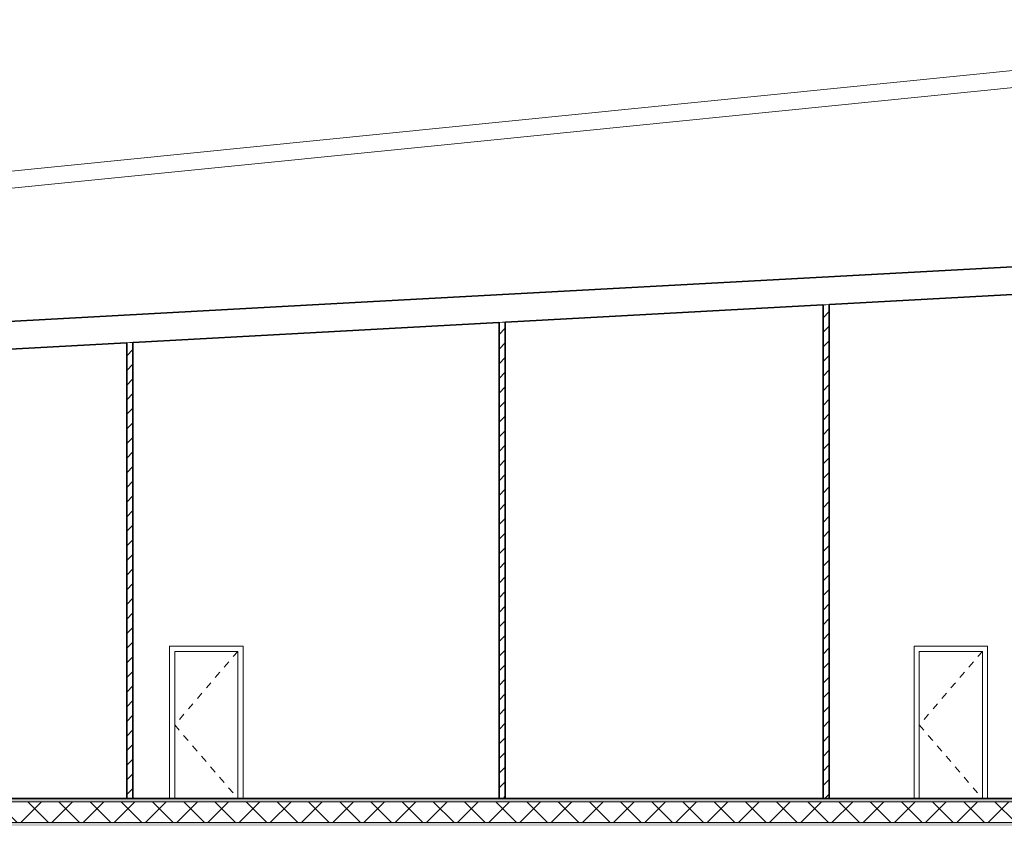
# Model space of a CAD drawing. Header units: inches. Extents: x 424 to 2043, y -237 to 445.
# Tile 949 of 965: x 992 to 1006, y 230 to 241. Entities that reach past the tile are written whole.
import ezdxf

# ---------------------------------------------------------------- set-up
doc = ezdxf.new("R2010")
doc.units = ezdxf.units.IN
doc.header["$MEASUREMENT"] = 0
doc.linetypes.add('Centre', pattern=[0.03175, 0.00635, -0.004763, 0.015875, -0.004763])
for name, color, linetype, lineweight in [('A-DOOR', 31, 'Continuous', 9), ('A-DOOR-FRAM', 31, 'Continuous', 9), ('A-FLOR', 192, 'Continuous', 9), ('A-FLOR-MCUT', 51, 'Continuous', 9), ('A-FLOR-PATT', 8, 'Continuous', 35), ('A-GENM', 13, 'Continuous', 9), ('A-ROOF', 132, 'Continuous', 9), ('A-WALL', 113, 'Continuous', 9), ('A-WALL-PATT', 111, 'Continuous', 25)]:
    doc.layers.add(name, color=color, linetype=linetype, lineweight=lineweight)
pattern_1 = [(0, (988.56703, 228.86908), (0, 0.15), []), (90, (988.56703, 228.86908), (-0.15, 9e-18), [])]
pattern_2 = [(45, (988.56703, 228.86908), (-0.106066, 0.106066), [])]
pattern_3 = [(45, (988.56703, 228.86908), (-0.212132, 0.212132), []), (135, (988.56703, 228.86908), (-0.212132, -0.212132), [])]

# ---------------------------------------------------------------- blocks, each defined once
blk = doc.blocks.new('Generic Models 2 - Generic Models 2-140614-Section 2')
at = {"layer": 'A-GENM'}
blk.add_line((59.411, 24.896), (-9.66, 17.951), dxfattribs=at)
blk = doc.blocks.new('M_Single-Flush - 0915 x 2134mm-234843-Section 2')
at = {"layer": 'A-DOOR', "linetype": 'Centre'}
for p, q in [((56.57, 15.734), (55.655, 14.667)), ((55.655, 14.667), (56.57, 13.6))]:
    blk.add_line(p, q, dxfattribs=at)
at = {"layer": 'A-DOOR-FRAM'}
for p, q in [((56.646, 15.81), (55.579, 15.81)), ((55.579, 15.81), (55.579, 13.6)), ((55.655, 13.6), (55.655, 15.734)), ((55.655, 15.734), (56.57, 15.734)), ((56.57, 15.734), (56.57, 13.6)), ((56.646, 13.6), (56.646, 15.81))]:
    blk.add_line(p, q, dxfattribs=at)

msp = doc.modelspace()

# ---------------------------------------------------------------- hatches: boundary and pattern name
at = {"layer": 'A-FLOR-PATT', "lineweight": 9}
h = msp.add_hatch(dxfattribs=at)
h.set_pattern_fill('FP_2', color=256, style=0, pattern_type=2)
h.set_pattern_definition([(0, (988.56703, 228.86908), (0.406, 0.102), [0.034, -0.271, 0.034, -0.271, -1.626]), (0, (988.56703, 228.86908), (0.406, 0.102), [-0.61, 0.034, -0.576, 0.034, -0.271, -0.711]), (0, (988.56703, 228.86908), (0.406, 0.102), [-1.524, 0.034, -0.17, 0.034, -0.474]), (120, (988.72003, 228.92008), (-0.2913346, 0.30060631), [0.034, -0.271, 0.034, -0.271, -1.626]), (120, (988.72003, 228.92008), (-0.2913346, 0.30060631), [-0.61, 0.034, -0.576, 0.034, -0.271, -0.711]), (120, (988.72003, 228.92008), (-0.2913346, 0.30060631), [-1.524, 0.034, -0.17, 0.034, -0.474]), (240, (988.77103, 229.12308), (-0.1146654, -0.40260631), [0.034, -0.271, 0.034, -0.271, -1.626]), (240, (988.77103, 229.12308), (-0.1146654, -0.40260631), [-0.61, 0.034, -0.576, 0.034, -0.271, -0.711]), (240, (988.77103, 229.12308), (-0.1146654, -0.40260631), [-1.524, 0.034, -0.17, 0.034, -0.474])])
h.paths.add_polyline_path([(1012.1, 230.1), (1013.368, 230.1), (1013.368, 230.15), (983.772, 230.15), (983.772, 230.1), (1010.713, 230.1)], flags=0)
h.paths.add_polyline_path([(941.76, 230.1), (963.389, 230.1), (963.389, 230.15), (941.76, 230.15)], flags=0)
h.paths.add_polyline_path([(970.519, 230.1), (970.519, 230.15), (966.692, 230.15), (966.692, 230.1), (970.472, 230.1)], flags=0)
h = msp.add_hatch(dxfattribs=at)
h.set_pattern_fill('FP_3', color=256, style=0, pattern_type=2)
h.set_pattern_definition([(45, (988.56703, 228.86908), (-0.2262742, 0.2262742), []), (135, (988.56703, 228.86908), (-0.2262742, -0.2262742), [])])
h.paths.add_polyline_path([(941.76, 229.8), (963.389, 229.8), (963.389, 230.1), (941.76, 230.1), (941.76, 229.822)], flags=0)
h.paths.add_polyline_path([(1012.794, 229.8), (1013.368, 229.8), (1013.368, 230.1), (983.772, 230.1), (983.772, 229.8), (1012.1, 229.8)], flags=0)
h.paths.add_polyline_path([(970.519, 229.8), (970.519, 230.1), (966.692, 230.1), (966.692, 229.8), (970.472, 229.8)], flags=0)
h = msp.add_hatch(dxfattribs=at)
h.set_pattern_fill('FP_1', color=256, style=0, pattern_type=2)
h.set_pattern_definition([(108.435, (988.67603, 228.86908), (-0.41678894, 0.83294356), [0.158, -1.159]), (139.399, (988.626028, 229.019077), (-2.49915805, 2.08284494), [0.077, -3.763]), (136.848, (988.984028, 229.069077), (-6.247659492, 5.831057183), [0.183, -8.952]), (109.983, (988.851028, 229.194077), (-1.249748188, 3.331484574), [0.098, -4.778]), (90, (988.81703, 228.86908), (-0.416, 0.417), [0.083, -0.333]), (118.443, (988.817028, 228.953077), (2.9159587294, -5.414786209), [0.227, -11.141]), (84.289, (988.709028, 229.152077), (-0.416051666, -3.748202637), [0.084, -4.102]), (129.806, (988.71703, 229.23608), (1.66603147, -2.08199523), [0.065, -3.188])])
h.paths.add_polyline_path([(1012.794, 229.75), (1013.368, 229.75), (1013.368, 229.8), (983.772, 229.8), (983.772, 229.75), (1012.1, 229.75)], flags=0)
h.paths.add_polyline_path([(941.76, 229.75), (963.389, 229.75), (963.389, 229.8), (941.76, 229.8)], flags=0)
h.paths.add_polyline_path([(970.519, 229.75), (970.519, 229.8), (966.692, 229.8), (966.692, 229.75), (970.472, 229.75)], flags=0)
at = {"layer": 'A-WALL-PATT', "lineweight": 9}
h = msp.add_hatch(dxfattribs=at)
h.set_pattern_fill('FP_6', color=256, style=0, pattern_type=2)
h.set_pattern_definition(pattern_3)
h.paths.add_polyline_path([(1003.403, 230.15), (1003.403, 237.31), (1003.393, 237.31), (1003.393, 230.15)], flags=0)
h = msp.add_hatch(dxfattribs=at)
h.set_pattern_fill('FP_5', color=256, style=0, pattern_type=2)
h.set_pattern_definition(pattern_2)
h.paths.add_polyline_path([(1003.483, 230.15), (1003.483, 237.314), (1003.403, 237.31), (1003.403, 230.15)], flags=0)
h = msp.add_hatch(dxfattribs=at)
h.set_pattern_fill('FP_4', color=256, style=0, pattern_type=2)
h.set_pattern_definition(pattern_1)
h.paths.add_polyline_path([(1003.493, 230.15), (1003.493, 237.315), (1003.483, 237.314), (1003.483, 230.15)], flags=0)
h = msp.add_hatch(dxfattribs=at)
h.set_pattern_fill('FP_6', color=256, style=0, pattern_type=2)
h.set_pattern_definition(pattern_3)
h.paths.add_polyline_path([(998.704, 230.15), (998.704, 237.055), (998.694, 237.054), (998.694, 230.15)], flags=0)
h = msp.add_hatch(dxfattribs=at)
h.set_pattern_fill('FP_5', color=256, style=0, pattern_type=2)
h.set_pattern_definition(pattern_2)
h.paths.add_polyline_path([(998.784, 230.15), (998.784, 237.059), (998.704, 237.055), (998.704, 230.15)], flags=0)
h = msp.add_hatch(dxfattribs=at)
h.set_pattern_fill('FP_4', color=256, style=0, pattern_type=2)
h.set_pattern_definition(pattern_1)
h.paths.add_polyline_path([(998.794, 230.15), (998.794, 237.059), (998.784, 237.059), (998.784, 230.15)], flags=0)
h = msp.add_hatch(dxfattribs=at)
h.set_pattern_fill('FP_6', color=256, style=0, pattern_type=2)
h.set_pattern_definition(pattern_3)
h.paths.add_polyline_path([(993.304, 230.15), (993.304, 236.761), (993.294, 236.76), (993.294, 230.15)], flags=0)
h = msp.add_hatch(dxfattribs=at)
h.set_pattern_fill('FP_5', color=256, style=0, pattern_type=2)
h.set_pattern_definition(pattern_2)
h.paths.add_polyline_path([(993.384, 230.15), (993.384, 236.765), (993.304, 236.761), (993.304, 230.15)], flags=0)
h = msp.add_hatch(dxfattribs=at)
h.set_pattern_fill('FP_4', color=256, style=0, pattern_type=2)
h.set_pattern_definition(pattern_1)
h.paths.add_polyline_path([(993.394, 230.15), (993.394, 236.766), (993.384, 236.765), (993.384, 230.15)], flags=0)

# ---------------------------------------------------------------- linework, layer by layer
at = {"layer": 'A-FLOR', "lineweight": 35}
msp.add_line((1013.368, 230.15), (983.772, 230.15), dxfattribs=at)
at = {"layer": 'A-FLOR-MCUT'}
for p, q in [((1013.368, 230.1), (983.772, 230.1)), ((1013.368, 229.8), (983.772, 229.8))]:
    msp.add_line(p, q, dxfattribs=at)
at = {"layer": 'A-ROOF', "flags": 128}
msp.add_lwpolyline([(1013.368, 241.189), (1005.59, 240.407), (997.812, 239.624), (990.034, 238.842), (982.257, 238.06), (974.479, 237.278), (966.701, 236.496), (958.923, 235.714), (955.034, 235.323)], dxfattribs=at)
at = {"layer": 'A-ROOF', "lineweight": 35, "flags": 128}
for points in [[(1013.368, 238.255), (1004.989, 237.799), (996.611, 237.343), (988.232, 236.887), (979.853, 236.431), (971.475, 235.974), (963.096, 235.518), (954.718, 235.062), (946.339, 234.606), (937.994, 234.152)], [(1003.493, 237.315), (1006.059, 237.455), (1008.624, 237.594)], [(998.794, 237.059), (1001.094, 237.185), (1003.393, 237.31)], [(993.394, 236.766), (996.044, 236.91), (998.694, 237.054)], [(988.496, 236.499), (990.895, 236.63), (993.294, 236.76)]]:
    msp.add_lwpolyline(points, dxfattribs=at)
at = {"layer": 'A-WALL', "lineweight": 25}
for p, q in [((1003.393, 237.31), (1003.393, 230.15)), ((1003.493, 230.15), (1003.493, 237.315)), ((998.694, 237.054), (998.694, 230.15)), ((998.794, 230.15), (998.794, 237.059)), ((993.294, 236.76), (993.294, 230.15)), ((993.394, 230.15), (993.394, 236.766))]:
    msp.add_line(p, q, dxfattribs=at)
at = {"layer": 'A-WALL'}
for p, q in [((1003.403, 230.15), (1003.403, 237.31)), ((1003.483, 230.15), (1003.483, 237.314)), ((998.704, 230.15), (998.704, 237.055)), ((998.784, 230.15), (998.784, 237.059)), ((993.304, 230.15), (993.304, 236.761)), ((993.384, 230.15), (993.384, 236.765))]:
    msp.add_line(p, q, dxfattribs=at)
at = {"layer": 'A-WALL', "flags": 128}
for points in [[(1003.403, 237.31), (1003.398, 237.31), (1003.393, 237.31)], [(1003.483, 237.314), (1003.443, 237.312), (1003.403, 237.31)], [(1003.493, 237.315), (1003.488, 237.315), (1003.483, 237.314)], [(998.704, 237.055), (998.699, 237.054), (998.694, 237.054)], [(998.784, 237.059), (998.744, 237.057), (998.704, 237.055)], [(998.794, 237.059), (998.789, 237.059), (998.784, 237.059)], [(993.304, 236.761), (993.299, 236.761), (993.294, 236.76)], [(993.384, 236.765), (993.344, 236.763), (993.304, 236.761)], [(993.394, 236.766), (993.389, 236.766), (993.384, 236.765)]]:
    msp.add_lwpolyline(points, dxfattribs=at)

# ---------------------------------------------------------------- block references
at = {"layer": 'A-DOOR'}
for p in [(938.339, 216.55), (949.138, 216.55)]:
    msp.add_blockref('M_Single-Flush - 0915 x 2134mm-234843-Section 2', p, dxfattribs=at)
at = {"layer": 'A-GENM'}
msp.add_blockref('Generic Models 2 - Generic Models 2-140614-Section 2', (954.069, 216.55), dxfattribs=at)

doc.saveas('drawing.dxf')
